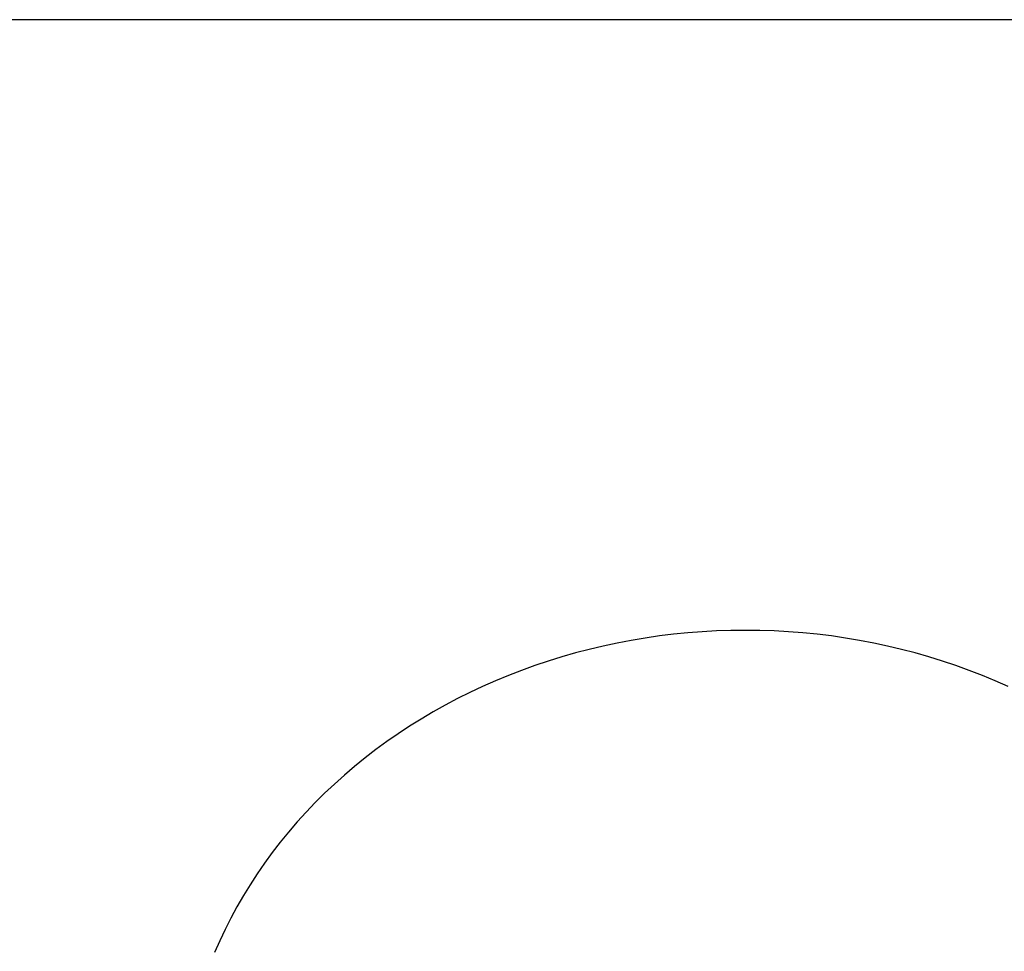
# Model space of a CAD drawing. Extents: x 1107 to 4046, y 937 to 3355.
# Tile 531 of 656: x 2213.98 to 2218.86, y 2670.92 to 2675.55. Entities that reach past the tile are written whole.
import ezdxf

# ---------------------------------------------------------------- set-up
doc = ezdxf.new("R2010")
doc.units = 0
doc.layers.add('KF_VIDA_L___C_REAR', color=7, linetype='CONTINUOUS')

# ---------------------------------------------------------------- blocks, each defined once
blk = doc.blocks.new('KF_VIDA_L___C_REAR')
at = {"layer": 'KF_VIDA_L___C_REAR'}
blk.add_line((42.917343, 986.334237), (-46.917343, 986.334237), dxfattribs=at)
blk.add_polyline3d([(31.9036, 983.025, 0), (31.8401, 983.053, 0), (31.7757, 983.08, 0), (31.7105, 983.105, 0), (31.6447, 983.129, 0), (31.5781, 983.151, 0), (31.5109, 983.172, 0), (31.4431, 983.192, 0), (31.3748, 983.209, 0), (31.306, 983.226, 0), (31.2367, 983.241, 0), (31.167, 983.254, 0), (31.0969, 983.266, 0), (31.0266, 983.276, 0), (30.9559, 983.285, 0), (30.885, 983.292, 0), (30.8139, 983.297, 0), (30.7427, 983.301, 0), (30.6714, 983.303, 0), (30.6, 983.304, 0), (30.5286, 983.303, 0), (30.4573, 983.301, 0), (30.3861, 983.297, 0), (30.315, 983.292, 0), (30.2441, 983.285, 0), (30.1734, 983.276, 0), (30.1031, 983.266, 0), (30.033, 983.254, 0), (29.9633, 983.241, 0), (29.894, 983.226, 0), (29.8252, 983.209, 0), (29.7569, 983.192, 0), (29.6891, 983.172, 0), (29.6219, 983.151, 0), (29.5553, 983.129, 0), (29.4895, 983.105, 0), (29.4243, 983.08, 0), (29.3599, 983.053, 0), (29.2964, 983.025, 0), (29.2336, 982.996, 0), (29.1718, 982.965, 0), (29.1109, 982.933, 0), (29.0509, 982.899, 0), (28.992, 982.864, 0), (28.9341, 982.828, 0), (28.8773, 982.791, 0), (28.8216, 982.752, 0), (28.767, 982.712, 0), (28.7137, 982.671, 0), (28.6615, 982.629, 0), (28.6107, 982.586, 0), (28.5611, 982.541, 0), (28.5129, 982.496, 0), (28.466, 982.449, 0), (28.4205, 982.402, 0), (28.3764, 982.353, 0), (28.3337, 982.303, 0), (28.2925, 982.253, 0), (28.2529, 982.202, 0), (28.2147, 982.149, 0), (28.1781, 982.096, 0), (28.1431, 982.042, 0), (28.1097, 981.988, 0), (28.0779, 981.932, 0), (28.0477, 981.876, 0), (28.0192, 981.82, 0), (27.9923, 981.763, 0), (27.9672, 981.705, 0)], dxfattribs=at)

msp = doc.modelspace()

# ---------------------------------------------------------------- block references
at = {"layer": 'KF_VIDA_L___C_REAR'}
msp.add_blockref('KF_VIDA_L___C_REAR', (2186.9791, 1689.2132), dxfattribs=at)

doc.saveas('drawing.dxf')
